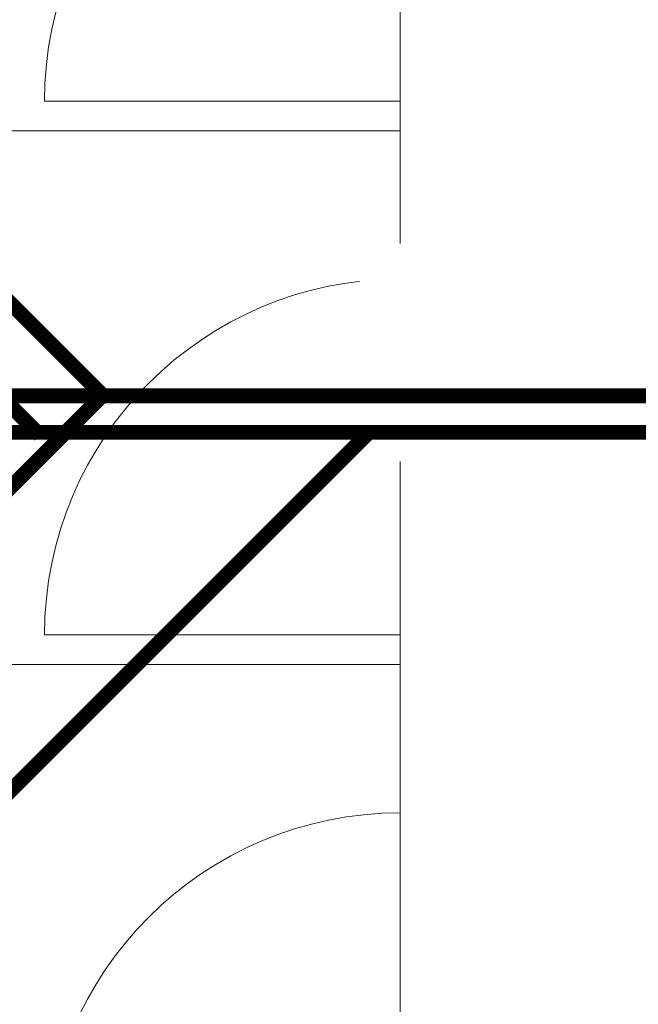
# Model space of a CAD drawing. Header units: inches. Extents: x 105152 to 158499, y 12149 to 30915.
# Tile 297 of 339: x 123787 to 123829, y 29389 to 29456. Entities that reach past the tile are written whole.
import ezdxf

# ---------------------------------------------------------------- set-up
doc = ezdxf.new("R2010")
doc.units = ezdxf.units.IN
doc.header["$MEASUREMENT"] = 0
doc.layers.add('PD_025_TEXT', color=61, linetype='Continuous')
doc.layers.add('PD_BASE', color=8, linetype='Continuous', transparency=0.5)
for name, color, linetype, lineweight in [('PP- 75DIA Soil Waste Sewer pipe', 90, 'Continuous', 9), ('PP-Soil Pipe', 1, 'Continuous', 25), ('PP-SPRINKLER PIPE', 1, 'Continuous', 0)]:
    doc.layers.add(name, color=color, linetype=linetype, lineweight=lineweight)
doc.styles.add('style1', font='arial.ttf', dxfattribs={"height": 500})

# ---------------------------------------------------------------- blocks, each defined once
blk = doc.blocks.new('FIRST FLOOR AR PLAN')
at = {"layer": 'PD_BASE', "lineweight": 5, "ltscale": 12}
for p, q in [((123812.9915017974, 21559.49848516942), (123812.9915017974, 21583.49848516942)), ((123812.9915017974, 21559.49848516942), (123788.9915017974, 21559.49848516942)), ((123812.9915017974, 21559.49848516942), (123812.9915017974, 21545.87348516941)), ((123812.9915017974, 21559.49848516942), (123812.9915017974, 21547.49848516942)), ((123812.9915017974, 21557.49848516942), (123752.9915017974, 21557.49848516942)), ((123812.9915017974, 21523.49848516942), (123812.9915017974, 21547.49848516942)), ((123812.9915017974, 21523.49848516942), (123788.9915017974, 21523.49848516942)), ((123812.9915017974, 21523.49848516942), (123812.9915017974, 21509.87348516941)), ((123812.9915017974, 21523.49848516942), (123812.9915017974, 21511.49848516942)), ((123812.9915017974, 21521.49848516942), (123752.9915017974, 21521.49848516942)), ((123812.9915017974, 21487.49848516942), (123812.9915017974, 21511.49848516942))]:
    blk.add_line(p, q, dxfattribs=at)
for centre in [(123812.9915017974, 21559.49848516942), (123812.9915017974, 21523.49848516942), (123812.9915017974, 21487.49848516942)]:
    blk.add_arc(centre, 24, 90, 180, dxfattribs=at)
at = {"layer": 'PD_BASE', "insert": (123812.2623215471, 21547.87413441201), "char_height": 4, "width": 128.4952190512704, "attachment_point": 1, "style": 'style1', "bg_fill": 2}
blk.add_mtext('\\pxqc; LADIES TOILET\\P16\'7" X 18\'', dxfattribs=at)
blk = doc.blocks.new('zw$4BE2')
at = {"layer": 'PP- 75DIA Soil Waste Sewer pipe', "ltscale": 0.015, "const_width": 0.9999999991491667}
for points in [[(-517.8252055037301, -43.02135627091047), (-495.309512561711, -65.53704921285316)], [(-473.1102890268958, -65.3377053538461), (-516.6752214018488, -108.9026377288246)], [(-477.7839962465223, -65.3377053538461), (-513.2680580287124, -65.3377053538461)], [(-345.7271538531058, -65.3377053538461), (-487.4812380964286, -65.3377053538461)]]:
    blk.add_lwpolyline(points, dxfattribs=at)
at = {"layer": 'PP-Soil Pipe', "color": 1, "ltscale": 0.015, "const_width": 0.9999999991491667}
for points in [[(-524.569219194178, -29.35483548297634), (-491.0406789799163, -62.88337569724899)], [(-524.6591192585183, -96.42365228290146), (-491.1188426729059, -62.88337569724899)]]:
    blk.add_lwpolyline(points, dxfattribs=at)
at = {"layer": 'PP-Soil Pipe', "color": 1, "ltscale": 0.015}
blk.add_lwpolyline([(-522.0966219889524, -62.88337569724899, 0.9999999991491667, 0.9999999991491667, 0), (-360.1484468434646, -62.88337569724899, 0.9999999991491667, 0.9999999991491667, 0), (-351.7815823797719, -54.5165112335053, 0.9999999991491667, 0.9999999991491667, 0)], format="xyseb", dxfattribs=at)

msp = doc.modelspace()

# ---------------------------------------------------------------- block references
at = {"layer": 'PD_025_TEXT'}
msp.add_blockref('FIRST FLOOR AR PLAN', (0, 7890.650291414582), dxfattribs=at)

# ---------------------------------------------------------------- next in the draw order: block references
msp.add_blockref('zw$4BE2', (124283.9915017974, 29493.14877658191), dxfattribs=at)

# ---------------------------------------------------------------- next in the draw order: linework, layer by layer
at = {"layer": 'PP-SPRINKLER PIPE'}
msp.add_circle((124551.2389709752, 29172.99441664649), 1741.724416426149, dxfattribs=at)

doc.saveas('drawing.dxf')
